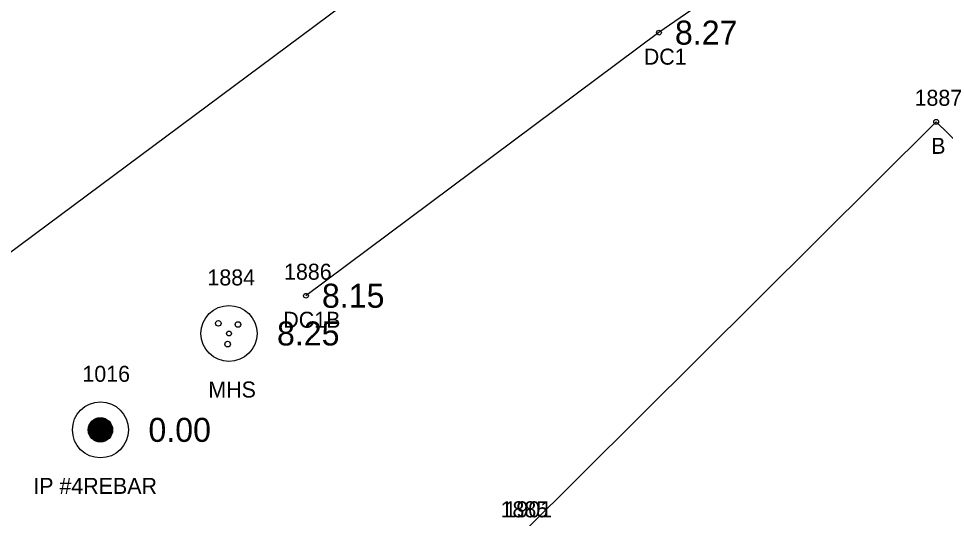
# Model space of a CAD drawing. Extents: x 2608598 to 2610682, y 641451 to 643526.
# Drawn here: x 2609100.3 to 2609158.2, y 642938.9 to 642970.1 of the extents above; entities that cross this region are included whole.
import ezdxf

# ---------------------------------------------------------------- set-up
doc = ezdxf.new("R2010")
doc.units = 0
for name, color, linetype in [('RD_EX_Bldg', 7, 'Continuous'), ('RD_EX_Bldg_txCode', 7, 'Continuous'), ('RD_EX_Conc', 7, 'Continuous'), ('RD_EX_Conc_txCode', 7, 'Continuous'), ('RD_EX_DR_Inlet', 7, 'Continuous'), ('RD_EX_DV_Prop_txCode', 7, 'Continuous'), ('RD_EX_DV_PropPin', 7, 'Continuous'), ('RD_EX_TX_Conc_ELEV', 7, 'Continuous'), ('RD_EX_TX_DV_Prop_ELEV', 7, 'Continuous'), ('RD_EX_TX_UT_ELEV', 7, 'Continuous'), ('RD_EX_UT_txCode', 7, 'Continuous'), ('RD_SMD_Locator', 7, 'Continuous')]:
    doc.layers.add(name, color=color, linetype=linetype)

msp = doc.modelspace()

# ---------------------------------------------------------------- linework, layer by layer
at = {"layer": 'RD_EX_Bldg'}
for points in [[(2609106.373, 643008.038), (2609128.796, 642977.102), (2609062.694, 642927.938), (2609040.271, 642958.874), (2609106.373, 643008.038)], [(2609131.739, 642937.949), (2609157.607, 642963.648), (2609221.367, 642901.728), (2609195.499, 642876.028), (2609131.739, 642937.949)]]:
    msp.add_lwpolyline(points, dxfattribs=at)
at = {"layer": 'RD_EX_Conc'}
msp.add_lwpolyline([(2609183.195, 643002.284), (2609179.855, 642996.956), (2609172.851, 642989.038), (2609168.35, 642985.939), (2609153.064, 642978.036), (2609140.288, 642969.219), (2609118.234, 642952.787)], dxfattribs=at)
at = {"layer": 'RD_EX_DR_Inlet'}
for centre, radius in [((2609113.425, 642950.431), 1.75), ((2609112.76, 642951.061), 0.175), ((2609113.984, 642950.991), 0.175), ((2609113.337, 642949.767), 0.175)]:
    msp.add_circle(centre, radius, dxfattribs=at)
at = {"layer": 'RD_EX_DV_PropPin'}
for p, q in [((2609104.762, 642943.985), (2609104.762, 642944.838)), ((2609104.797, 642943.937), (2609104.797, 642944.886)), ((2609104.832, 642943.896), (2609104.832, 642944.927)), ((2609104.867, 642943.861), (2609104.867, 642944.962)), ((2609104.902, 642943.829), (2609104.902, 642944.994)), ((2609104.937, 642943.802), (2609104.937, 642945.021)), ((2609104.972, 642943.777), (2609104.972, 642945.046)), ((2609105.007, 642943.755), (2609105.007, 642945.068)), ((2609105.042, 642943.736), (2609105.042, 642945.087)), ((2609105.077, 642943.719), (2609105.077, 642945.104)), ((2609105.112, 642943.704), (2609105.112, 642945.119)), ((2609105.147, 642943.691), (2609105.147, 642945.132)), ((2609105.182, 642943.68), (2609105.182, 642945.143)), ((2609105.218, 642943.671), (2609105.218, 642945.152)), ((2609105.253, 642943.663), (2609105.253, 642945.16)), ((2609105.288, 642943.658), (2609105.288, 642945.165)), ((2609105.323, 642943.654), (2609105.323, 642945.169)), ((2609105.358, 642943.651), (2609105.358, 642945.172)), ((2609105.393, 642943.65), (2609105.393, 642945.173)), ((2609105.428, 642943.651), (2609105.428, 642945.172)), ((2609105.463, 642943.654), (2609105.463, 642945.169)), ((2609105.498, 642943.658), (2609105.498, 642945.165)), ((2609105.533, 642943.663), (2609105.533, 642945.16)), ((2609105.568, 642943.671), (2609105.568, 642945.152)), ((2609105.603, 642943.68), (2609105.603, 642945.143)), ((2609105.638, 642943.691), (2609105.638, 642945.132)), ((2609105.673, 642943.704), (2609105.673, 642945.119)), ((2609105.708, 642943.719), (2609105.708, 642945.104)), ((2609105.743, 642943.736), (2609105.743, 642945.087)), ((2609105.778, 642943.755), (2609105.778, 642945.068)), ((2609105.813, 642943.777), (2609105.813, 642945.046)), ((2609105.848, 642943.802), (2609105.848, 642945.021)), ((2609105.883, 642943.829), (2609105.883, 642944.994)), ((2609105.918, 642943.861), (2609105.918, 642944.962)), ((2609105.953, 642943.896), (2609105.953, 642944.927)), ((2609105.988, 642943.937), (2609105.988, 642944.886)), ((2609106.023, 642943.985), (2609106.023, 642944.838)), ((2609104.657, 642944.215), (2609104.657, 642944.608)), ((2609104.692, 642944.114), (2609104.692, 642944.709)), ((2609104.727, 642944.042), (2609104.727, 642944.781)), ((2609106.058, 642944.042), (2609106.058, 642944.781)), ((2609106.093, 642944.114), (2609106.093, 642944.709)), ((2609106.128, 642944.215), (2609106.128, 642944.608))]:
    msp.add_line(p, q, dxfattribs=at)
for radius in [1.75, 0.761]:
    msp.add_circle((2609105.393, 642944.411), radius, dxfattribs=at)
at = {"layer": 'RD_SMD_Locator'}
for centre in [(2609140.288, 642969.219), (2609157.607, 642963.648), (2609118.234, 642952.787), (2609113.425, 642950.431), (2609105.393, 642944.411)]:
    msp.add_circle(centre, 0.15, dxfattribs=at)

# ---------------------------------------------------------------- texts
at = {"layer": 'RD_EX_Bldg_txCode'}
for s, p in [('1887', (2609156.26, 642964.648)), ('B', (2609157.3, 642961.648)), ('1885', (2609130.393, 642938.949)), ('1901', (2609130.637, 642938.949))]:
    msp.add_text(s, height=1, dxfattribs=at).set_placement(p)
at = {"layer": 'RD_EX_Conc_txCode'}
for s, p in [('DC1', (2609139.343, 642967.219)), ('1886', (2609116.864, 642953.787)), ('DC1B', (2609116.817, 642950.787))]:
    msp.add_text(s, height=1, dxfattribs=at).set_placement(p)
at = {"layer": 'RD_EX_DV_Prop_txCode'}
for s, p in [('1016', (2609104.267, 642947.412)), ('IP #4REBAR', (2609101.196, 642940.412))]:
    msp.add_text(s, height=1, dxfattribs=at).set_placement(p)
at = {"layer": 'RD_EX_TX_Conc_ELEV'}
for s, p in [('8.27', (2609141.288, 642968.469)), ('8.15', (2609119.234, 642952.037))]:
    msp.add_text(s, height=1.5, dxfattribs=at).set_placement(p)
at = {"layer": 'RD_EX_TX_DV_Prop_ELEV'}
msp.add_text('0.00', height=1.5, dxfattribs=at).set_placement((2609108.393, 642943.662))
at = {"layer": 'RD_EX_TX_UT_ELEV'}
msp.add_text('8.25', height=1.5, dxfattribs=at).set_placement((2609116.425, 642949.681))
at = {"layer": 'RD_EX_UT_txCode'}
for s, p in [('1884', (2609112.078, 642953.431)), ('MHS', (2609112.133, 642946.431))]:
    msp.add_text(s, height=1, dxfattribs=at).set_placement(p)

doc.saveas('drawing.dxf')
